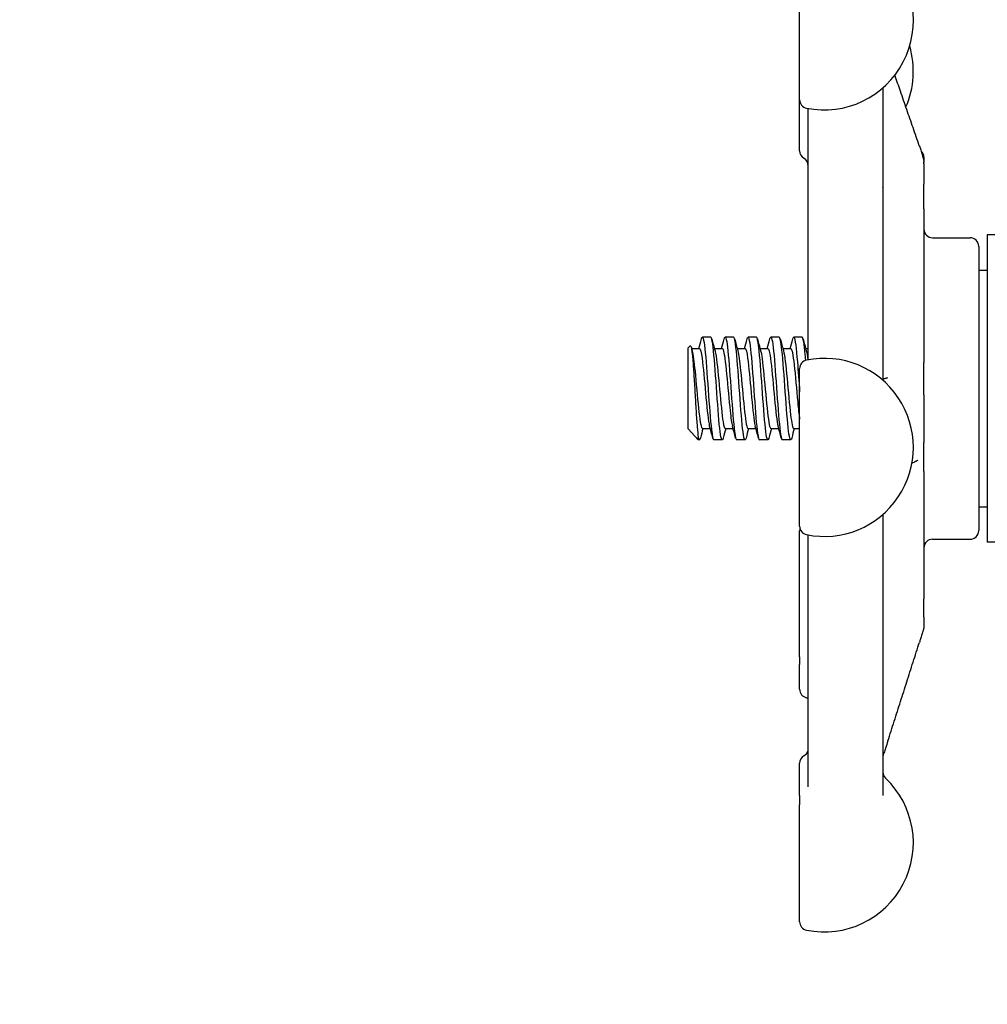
# Model space of a CAD drawing. Header units: inches. Extents: x 24 to 1128, y -69 to 748.
# Tile 327 of 656: x 469.65 to 473.18, y 653.69 to 657.28. Entities that reach past the tile are written whole.
import ezdxf

# ---------------------------------------------------------------- set-up
doc = ezdxf.new("R2010")
doc.units = ezdxf.units.IN
doc.header["$LTSCALE"] = 32
doc.header["$MEASUREMENT"] = 0
doc.layers.add('Dimension (ANSI)', color=7, linetype='Continuous', lineweight=25)
doc.layers.add('Visible (ANSI)', color=7, linetype='Continuous', lineweight=30)
doc.styles.add('Note Text (ANSI)', font='tahoma.ttf')
doc.dimstyles.new('SB Fraction-16 (ANSI)', dxfattribs={"dimscale": 32, "dimtxt": 0.125, "dimasz": 0.098425, "dimexe": 0.125, "dimexo": 0.0625, "dimgap": 0.031496, "dimtad": 0, "dimtih": 1, "dimtoh": 1, "dimdec": 4, "dimrnd": 1e-08, "dimzin": 0, "dimdsep": 46, "dimlunit": 5, "dimtxsty": 'Note Text (ANSI)', "dimcen": 0.09, "dimdle": 0.393701, "dimclrd": 256, "dimclre": 256, "dimclrt": 256, "dimadec": 0, "dimazin": 3, "dimtfac": 0.96, "dimtofl": 0, "dimtmove": 0, "dimatfit": 3, "dimfxl": 1, "dimfrac": 2, "dimtolj": 1, "dimtzin": 12, "dimlwd": -1, "dimlwe": -1, "dimarcsym": 0})

# ---------------------------------------------------------------- blocks, each defined once
blk = doc.blocks.new('*D18')
at = {"layer": 'Defpoints', "color": 0, "transparency": 16777216}
for p in [(489.2806, 692.6685), (340.6192, 544.6685), (489.2806, 544.6685)]:
    blk.add_point(p, dxfattribs=at)
at = {"layer": 'Dimension (ANSI)', "transparency": 16777216}
for p, q in [((487.2806, 692.6685), (336.6192, 692.6685)), ((340.6192, 689.5189), (340.6192, 626.7677)), ((340.6192, 547.8181), (340.6192, 620.5693)), ((487.2806, 544.6685), (336.6192, 544.6685))]:
    blk.add_line(p, q, dxfattribs=at)
for points in [[(340.0943, 689.5189), (341.1441, 689.5189), (340.6192, 692.6685)], [(340.0943, 547.8181), (341.1441, 547.8181), (340.6192, 544.6685)]]:
    blk.add_solid(points, dxfattribs=at)
at = {"layer": 'Dimension (ANSI)', "transparency": 16777216, "insert": (336.5171, 625.7599), "char_height": 4, "attachment_point": 1, "style": 'Note Text (ANSI)'}
blk.add_mtext('\\A1;148', dxfattribs=at)

msp = doc.modelspace()

# ---------------------------------------------------------------- linework, layer by layer
at = {"layer": 'Visible (ANSI)'}
for p, q in [((472.49627, 656.98673), (472.49627, 657.41323)), ((472.80002, 657.02972), (472.80002, 655.9627)), ((472.49627, 656.7999), (472.49627, 656.98673)), ((472.52752, 656.04488), (472.52752, 656.9549)), ((472.95002, 656.77654), (472.95002, 656.7594)), ((472.95002, 656.75777), (472.95002, 656.7594)), ((472.95002, 656.7529), (472.95002, 656.75769)), ((472.95002, 656.7529), (472.95002, 656.67789)), ((472.95002, 656.58791), (472.95002, 656.67789)), ((472.95002, 656.58791), (472.95002, 656.02729)), ((473.18127, 656.49361), (473.18127, 655.37197)), ((473.26704, 656.49361), (473.18127, 656.49361)), ((472.98127, 656.48279), (473.11877, 656.48279)), ((473.15002, 656.45154), (473.15002, 655.41404)), ((473.15002, 656.36454), (473.18127, 656.36454)), ((472.17211, 656.12029), (472.14122, 656.12029)), ((472.25544, 656.12029), (472.22455, 656.12029)), ((472.33877, 656.12029), (472.30788, 656.12029)), ((472.42211, 656.12029), (472.39122, 656.12029)), ((472.50544, 656.12029), (472.47455, 656.12029)), ((472.08877, 656.07975), (472.09696, 656.08861)), ((472.08877, 656.07975), (472.08877, 655.78587)), ((472.10178, 656.07862), (472.13044, 656.07862)), ((472.18511, 656.07862), (472.21377, 656.07862)), ((472.26844, 656.07862), (472.29711, 656.07862)), ((472.35178, 656.07862), (472.38044, 656.07862)), ((472.43511, 656.07862), (472.46377, 656.07862)), ((472.51844, 656.07862), (472.52752, 656.07862)), ((472.95002, 655.90953), (472.95002, 656.02729)), ((472.49627, 655.43007), (472.49627, 656.0057)), ((472.95002, 655.90953), (472.95002, 655.73554)), ((472.08918, 655.7854), (472.12624, 655.74529)), ((472.14121, 655.78696), (472.16988, 655.78696)), ((472.22455, 655.78696), (472.25321, 655.78696)), ((472.30788, 655.78696), (472.33655, 655.78696)), ((472.39121, 655.78696), (472.41988, 655.78696)), ((472.47455, 655.78696), (472.49627, 655.78696)), ((472.12624, 655.74529), (472.12624, 655.75463)), ((472.13044, 655.74529), (472.12624, 655.74529)), ((472.21377, 655.74529), (472.18288, 655.74529)), ((472.29711, 655.74529), (472.26622, 655.74529)), ((472.38044, 655.74529), (472.34955, 655.74529)), ((472.46377, 655.74529), (472.43288, 655.74529)), ((472.95002, 655.62954), (472.95002, 655.73554)), ((472.95002, 655.62954), (472.95002, 655.16459)), ((473.15002, 655.50104), (473.18127, 655.50104)), ((472.80002, 655.47307), (472.80002, 654.44757)), ((472.49627, 654.95385), (472.49627, 655.41341)), ((472.52752, 654.47927), (472.52752, 655.39824)), ((472.98127, 655.38279), (473.11877, 655.38279)), ((473.26704, 655.37197), (473.18127, 655.37197)), ((472.95002, 655.09831), (472.95002, 655.16459)), ((472.95002, 655.09831), (472.95002, 655.06579)), ((472.95002, 655.0656), (472.95002, 655.06579)), ((472.49627, 654.95385), (472.49627, 654.92585)), ((472.49627, 654.83503), (472.49627, 654.92585)), ((472.49627, 654.44712), (472.49627, 654.56511)), ((472.49627, 654.44712), (472.49627, 654.41323)), ((472.49627, 653.98673), (472.49627, 654.41323))]:
    msp.add_line(p, q, dxfattribs=at)
for centre, radius, start, end in [((472.58627, 657.27454), 0.325, 258.46304, 46.55016), ((472.58627, 657.09046), 0.325, 336.38074, 16.45096), ((472.52752, 656.98673), 0.03125, 180, 258.46304), ((472.52752, 656.7999), 0.03125, 180, 240), ((472.91877, 656.77654), 0.03125, 0, 48.71171), ((472.49627, 656.74577), 0.03125, 0, 60), ((472.98127, 656.51404), 0.03125, 180, 270), ((473.11877, 656.45154), 0.03125, 0, 90), ((472.52752, 656.0057), 0.03125, 101.53696, 180), ((472.58627, 655.71788), 0.325, 258.46304, 101.53696), ((472.52752, 655.43007), 0.03125, 180, 258.46304), ((472.52752, 655.41341), 0.03125, 164.54014, 180), ((473.11877, 655.41404), 0.03125, 270, 0), ((472.98127, 655.35154), 0.03125, 90, 180), ((472.52752, 654.83503), 0.03125, 180, 258.46304), ((472.58627, 655.12284), 0.325, 258.46304, 259.58543), ((472.52752, 654.56511), 0.03125, 120, 180), ((472.49627, 654.61924), 0.03125, 300, 329.41376), ((472.83127, 654.53317), 0.03125, 180, 226.55016), ((472.58627, 654.27454), 0.325, 258.46304, 46.55016), ((472.52752, 653.98673), 0.03125, 180, 258.46304)]:
    msp.add_arc(centre, radius, start, end, dxfattribs=at)
for points, knots in [([(472.93313, 656.81862), (472.92549, 656.8407), (472.91784, 656.86278), (472.90254, 656.90693), (472.89489, 656.92901), (472.87957, 656.97315), (472.87191, 656.99522), (472.85742, 657.03695), (472.8506, 657.0566), (472.84377, 657.07625)], [0.47801542, 0.47801542, 0.47801542, 0.47801542, 0.67299233, 0.67299233, 0.86796925, 0.86796925, 1.06294616, 1.06294616, 1.23654671, 1.23654671, 1.23654671, 1.23654671]), ([(472.93313, 656.81862), (472.93486, 656.81362), (472.93661, 656.80853), (472.94021, 656.79755), (472.9421, 656.79154), (472.9447, 656.78266), (472.94554, 656.77969), (472.9467, 656.7753), (472.94709, 656.77376), (472.94797, 656.77008), (472.94838, 656.76811), (472.94882, 656.76564), (472.94892, 656.76505), (472.94906, 656.76417), (472.9491, 656.76392), (472.94916, 656.76352), (472.94918, 656.76338), (472.94923, 656.76308), (472.94925, 656.76293), (472.94929, 656.76269), (472.9493, 656.76261), (472.94932, 656.76245), (472.94933, 656.76237), (472.94935, 656.76223), (472.94936, 656.76217), (472.94939, 656.762), (472.9494, 656.76191), (472.94946, 656.76157), (472.94946, 656.76153), (472.94947, 656.7615), (472.94947, 656.7615), (472.94947, 656.7615)], [0, 0, 0, 0, 0.04421352, 0.04421352, 0.09143567, 0.09143567, 0.1148414, 0.1148414, 0.12798974, 0.12798974, 0.14842503, 0.14842503, 0.15488355, 0.15488355, 0.15731825, 0.15731825, 0.15853645, 0.15853645, 0.15976362, 0.15976362, 0.16037577, 0.16037577, 0.16099044, 0.16099044, 0.16160454, 0.16160454, 0.16284514, 0.16284514, 0.16786615, 0.16786615, 0.16893992, 0.16893992, 0.16893992, 0.16893992]), ([(472.94933, 656.76236), (472.94935, 656.76229), (472.94938, 656.76222), (472.94943, 656.76202), (472.94948, 656.76187), (472.94956, 656.76155), (472.94961, 656.76137), (472.94969, 656.76103), (472.94972, 656.76089), (472.94978, 656.76059), (472.94981, 656.76043), (472.94986, 656.76011), (472.94989, 656.75996), (472.94993, 656.75964), (472.94994, 656.75948), (472.94997, 656.75924), (472.94997, 656.75916), (472.94998, 656.75901), (472.94999, 656.75894), (472.95, 656.75875), (472.95, 656.75866), (472.95001, 656.75843), (472.95002, 656.75834), (472.95002, 656.75813), (472.95002, 656.75804), (472.95002, 656.75788), (472.95002, 656.75779), (472.95002, 656.75771)], [0.2261265, 0.2261265, 0.2261265, 0.2261265, 0.227574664, 0.227574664, 0.230038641, 0.230038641, 0.23225074, 0.23225074, 0.233479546, 0.233479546, 0.234712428, 0.234712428, 0.235932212, 0.235932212, 0.23714975, 0.23714975, 0.237762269, 0.237762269, 0.238377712, 0.238377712, 0.239624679, 0.239624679, 0.242081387, 0.242081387, 0.246210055, 0.246210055, 0.250348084, 0.250348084, 0.250348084, 0.250348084]), ([(472.80165, 656.6638), (472.80165, 656.6638), (472.80165, 656.6638), (472.80165, 656.66382), (472.80163, 656.66385), (472.80157, 656.664), (472.80151, 656.66413), (472.80139, 656.66441), (472.80132, 656.66455), (472.80116, 656.6649), (472.80104, 656.66514), (472.80065, 656.66594), (472.80034, 656.66655), (472.80002, 656.66716)], [0.092876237, 0.092876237, 0.092876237, 0.092876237, 0.093349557, 0.093349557, 0.09552105, 0.09552105, 0.097869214, 0.097869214, 0.099519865, 0.099519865, 0.10185373, 0.10185373, 0.107308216, 0.107308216, 0.107308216, 0.107308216]), ([(472.13767, 656.11364), (472.13787, 656.11439), (472.13807, 656.11507), (472.13827, 656.1157), (472.14228, 656.12818), (472.1463, 656.11383), (472.15031, 656.07792), (472.15431, 656.04208), (472.15832, 655.98554), (472.16232, 655.92895), (472.16633, 655.87226), (472.17034, 655.81674), (472.17435, 655.78274), (472.1772, 655.75864), (472.18004, 655.74572), (472.18288, 655.74551)], [6.0162011, 6.0162011, 6.0162011, 6.0162011, 6.061332, 6.061332, 6.061332, 6.968806, 6.968806, 6.968806, 7.8744508, 7.8744508, 7.8744508, 8.7817425, 8.7817425, 8.7817425, 9.424778, 9.424778, 9.424778, 9.424778]), ([(472.21731, 655.75216), (472.21614, 655.7477), (472.21497, 655.74532), (472.2138, 655.74529), (472.20975, 655.74517), (472.2057, 655.77295), (472.20165, 655.81827), (472.19762, 655.86339), (472.19359, 655.92489), (472.18956, 655.98004), (472.18554, 656.03497), (472.18153, 656.08241), (472.17751, 656.10492), (472.17571, 656.11502), (472.17391, 656.12001), (472.17211, 656.11997)], [-15.9749474, -15.9749474, -15.9749474, -15.9749474, -15.710016, -15.710016, -15.710016, -14.7941843, -14.7941843, -14.7941843, -13.8824397, -13.8824397, -13.8824397, -12.9741281, -12.9741281, -12.9741281, -12.5663706, -12.5663706, -12.5663706, -12.5663706]), ([(472.22101, 656.1136), (472.2215, 656.11545), (472.22199, 656.11693), (472.22247, 656.118), (472.22648, 656.12683), (472.23049, 656.10857), (472.2345, 656.06992), (472.23851, 656.03127), (472.24252, 655.97306), (472.24653, 655.9166), (472.25054, 655.86015), (472.25455, 655.80666), (472.25855, 655.77572), (472.26111, 655.756), (472.26366, 655.74571), (472.26622, 655.74557)], [12.2993864, 12.2993864, 12.2993864, 12.2993864, 12.4100129, 12.4100129, 12.4100129, 13.3168593, 13.3168593, 13.3168593, 14.2236185, 14.2236185, 14.2236185, 15.130291, 15.130291, 15.130291, 15.7079633, 15.7079633, 15.7079633, 15.7079633]), ([(472.30065, 655.75201), (472.30002, 655.74965), (472.2994, 655.74789), (472.29878, 655.74678), (472.29473, 655.73958), (472.29069, 655.76011), (472.28664, 655.80071), (472.2826, 655.84123), (472.27856, 655.90083), (472.27453, 655.95741), (472.2705, 656.01388), (472.26647, 656.0661), (472.26244, 656.09478), (472.26011, 656.11139), (472.25777, 656.1199), (472.25544, 656.11998)], [-22.2581327, -22.2581327, -22.2581327, -22.2581327, -22.1173036, -22.1173036, -22.1173036, -21.2019377, -21.2019377, -21.2019377, -20.2886606, -20.2886606, -20.2886606, -19.3773067, -19.3773067, -19.3773067, -18.8495559, -18.8495559, -18.8495559, -18.8495559]), ([(472.30434, 656.11354), (472.30511, 656.11645), (472.30588, 656.11846), (472.30664, 656.11947), (472.31065, 656.12476), (472.31466, 656.10282), (472.31866, 656.06169), (472.32267, 656.02056), (472.32667, 655.96112), (472.33068, 655.90511), (472.33469, 655.8491), (472.33869, 655.79772), (472.3427, 655.76975), (472.34498, 655.75381), (472.34727, 655.74567), (472.34955, 655.7456)], [18.5825718, 18.5825718, 18.5825718, 18.5825718, 18.7561262, 18.7561262, 18.7561262, 19.6623744, 19.6623744, 19.6623744, 20.5685395, 20.5685395, 20.5685395, 21.474622, 21.474622, 21.474622, 21.9911486, 21.9911486, 21.9911486, 21.9911486]), ([(472.38398, 655.75194), (472.38379, 655.75124), (472.3836, 655.75059), (472.38342, 655.75), (472.3794, 655.73735), (472.37538, 655.75159), (472.37137, 655.78747), (472.36735, 655.82332), (472.36334, 655.88), (472.35933, 655.93673), (472.35532, 655.99341), (472.35131, 656.0489), (472.3473, 656.08288), (472.34446, 656.10695), (472.34161, 656.11986), (472.33877, 656.12007)], [-28.541318, -28.541318, -28.541318, -28.541318, -28.4988988, -28.4988988, -28.4988988, -27.5903346, -27.5903346, -27.5903346, -26.6825411, -26.6825411, -26.6825411, -25.7754795, -25.7754795, -25.7754795, -25.1327412, -25.1327412, -25.1327412, -25.1327412]), ([(472.38767, 656.11348), (472.3887, 656.11738), (472.38973, 656.11968), (472.39076, 656.12018), (472.39476, 656.12214), (472.39876, 656.09685), (472.40277, 656.05354), (472.40677, 656.01024), (472.41078, 655.94986), (472.41478, 655.89446), (472.41878, 655.83906), (472.42279, 655.78982), (472.42679, 655.76473), (472.42882, 655.752), (472.43085, 655.74562), (472.43288, 655.74561)], [24.8657571, 24.8657571, 24.8657571, 24.8657571, 25.0981395, 25.0981395, 25.0981395, 26.0038186, 26.0038186, 26.0038186, 26.9094187, 26.9094187, 26.9094187, 27.8149406, 27.8149406, 27.8149406, 28.2743339, 28.2743339, 28.2743339, 28.2743339]), ([(472.46731, 655.75195), (472.46353, 655.73802), (472.45975, 655.74716), (472.45596, 655.77687), (472.45192, 655.80859), (472.44788, 655.86307), (472.44384, 655.92006), (472.4398, 655.97699), (472.43577, 656.03517), (472.43173, 656.07304), (472.42852, 656.10315), (472.42531, 656.11989), (472.42211, 656.12015)], [-34.8245034, -34.8245034, -34.8245034, -34.8245034, -33.9686925, -33.9686925, -33.9686925, -33.0546668, -33.0546668, -33.0546668, -32.141653, -32.141653, -32.141653, -31.4159265, -31.4159265, -31.4159265, -31.4159265]), ([(472.47101, 656.11333), (472.47261, 656.11939), (472.47421, 656.1216), (472.47582, 656.11943), (472.47994, 656.11387), (472.48406, 656.07956), (472.48818, 656.0297), (472.49088, 655.99705), (472.49357, 655.95824), (472.49627, 655.9202)], [31.1489424, 31.1489424, 31.1489424, 31.1489424, 31.5116481, 31.5116481, 31.5116481, 32.4435606, 32.4435606, 32.4435606, 33.0538425, 33.0538425, 33.0538425, 33.0538425]), ([(472.51857, 656.03561), (472.51798, 656.04259), (472.51739, 656.04927), (472.5168, 656.05556), (472.51302, 656.09604), (472.50923, 656.12009), (472.50544, 656.12027)], [-38.68929977, -38.68929977, -38.68929977, -38.68929977, -38.55601033, -38.55601033, -38.55601033, -37.69911184, -37.69911184, -37.69911184, -37.69911184]), ([(472.09696, 656.08861), (472.09733, 656.08901), (472.09769, 656.08911), (472.09942, 656.08822), (472.10075, 656.08342), (472.10344, 656.06613), (472.10478, 656.05361), (472.10747, 656.02223), (472.1088, 656.00352), (472.11149, 655.96217), (472.11283, 655.93986), (472.11552, 655.89446), (472.11685, 655.87181), (472.11954, 655.82919), (472.12088, 655.80972), (472.12357, 655.77664), (472.1249, 655.7635), (472.12624, 655.75463)], [-1.2427303, -1.2427303, -1.2427303, -1.2427303, -1.200467, -1.200467, -1.0416694, -1.0416694, -0.8786368, -0.8786368, -0.7113708, -0.7113708, -0.5398726, -0.5398726, -0.3641439, -0.3641439, -0.1841858, -0.1841858, 0, 0, 0, 0]), ([(472.10403, 656.07026), (472.10749, 656.05743), (472.11095, 656.03052), (472.1144, 655.9963), (472.11868, 655.954), (472.12295, 655.90169), (472.12723, 655.86082), (472.1315, 655.81997), (472.13577, 655.79168), (472.14004, 655.78753), (472.14043, 655.78715), (472.14082, 655.78697), (472.14121, 655.78699)], [6.621339, 6.621339, 6.621339, 6.621339, 7.4033745, 7.4033745, 7.4033745, 8.3701398, 8.3701398, 8.3701398, 9.3362117, 9.3362117, 9.3362117, 9.424778, 9.424778, 9.424778, 9.424778]), ([(472.13044, 656.07844), (472.13364, 656.07821), (472.13684, 656.06535), (472.14005, 656.04202), (472.14432, 656.0109), (472.14859, 655.96201), (472.15286, 655.91538), (472.15713, 655.86875), (472.1614, 655.82567), (472.16567, 655.80378), (472.16632, 655.80045), (472.16697, 655.79762), (472.16762, 655.7953)], [6.2831853, 6.2831853, 6.2831853, 6.2831853, 7.0074496, 7.0074496, 7.0074496, 7.9736666, 7.9736666, 7.9736666, 8.9397805, 8.9397805, 8.9397805, 9.0866243, 9.0866243, 9.0866243, 9.0866243]), ([(472.18737, 656.07014), (472.18867, 656.06547), (472.18997, 656.05884), (472.19128, 656.05036), (472.19555, 656.02259), (472.19982, 655.97564), (472.20408, 655.92872), (472.20835, 655.88181), (472.21262, 655.83622), (472.21689, 655.8106), (472.21944, 655.79528), (472.222, 655.78735), (472.22455, 655.78726)], [12.9045243, 12.9045243, 12.9045243, 12.9045243, 13.1994868, 13.1994868, 13.1994868, 14.1650562, 14.1650562, 14.1650562, 15.1305271, 15.1305271, 15.1305271, 15.7079633, 15.7079633, 15.7079633, 15.7079633]), ([(472.21377, 656.07845), (472.21482, 656.07853), (472.21587, 656.07725), (472.21691, 656.07455), (472.22118, 656.06354), (472.22545, 656.02909), (472.22972, 655.9853), (472.23399, 655.94151), (472.23826, 655.8896), (472.24253, 655.85079), (472.24534, 655.82524), (472.24815, 655.80584), (472.25095, 655.79545)], [12.5663706, 12.5663706, 12.5663706, 12.5663706, 12.8032209, 12.8032209, 12.8032209, 13.7688308, 13.7688308, 13.7688308, 14.734342, 14.734342, 14.734342, 15.3698096, 15.3698096, 15.3698096, 15.3698096]), ([(472.2707, 656.07025), (472.2741, 656.05763), (472.2775, 656.03146), (472.2809, 655.99804), (472.28516, 655.9561), (472.28943, 655.90389), (472.29369, 655.86275), (472.29795, 655.8217), (472.3022, 655.7928), (472.30646, 655.78779), (472.30693, 655.78724), (472.30741, 655.78698), (472.30788, 655.78701)], [19.1877096, 19.1877096, 19.1877096, 19.1877096, 19.9564324, 19.9564324, 19.9564324, 20.9213285, 20.9213285, 20.9213285, 21.8840483, 21.8840483, 21.8840483, 21.9911486, 21.9911486, 21.9911486, 21.9911486]), ([(472.29711, 656.07843), (472.30025, 656.0782), (472.30339, 656.06585), (472.30653, 656.0433), (472.3108, 656.01269), (472.31507, 655.96415), (472.31933, 655.9175), (472.3236, 655.87086), (472.32786, 655.8274), (472.33213, 655.80487), (472.33285, 655.80107), (472.33357, 655.79789), (472.33429, 655.79533)], [18.8495559, 18.8495559, 18.8495559, 18.8495559, 19.5604441, 19.5604441, 19.5604441, 20.5253788, 20.5253788, 20.5253788, 21.4902198, 21.4902198, 21.4902198, 21.6529949, 21.6529949, 21.6529949, 21.6529949]), ([(472.35403, 656.07005), (472.35578, 656.06376), (472.35752, 656.05402), (472.35927, 656.04118), (472.36361, 656.00925), (472.36795, 655.95909), (472.37229, 655.91185), (472.37663, 655.86463), (472.38097, 655.82171), (472.38531, 655.80116), (472.38728, 655.79185), (472.38925, 655.78726), (472.39121, 655.7873)], [25.4708949, 25.4708949, 25.4708949, 25.4708949, 25.8655971, 25.8655971, 25.8655971, 26.8476199, 26.8476199, 26.8476199, 27.8292662, 27.8292662, 27.8292662, 28.2743339, 28.2743339, 28.2743339, 28.2743339]), ([(472.38044, 656.07833), (472.38199, 656.07842), (472.38354, 656.0756), (472.3851, 656.06972), (472.38944, 656.0533), (472.39378, 656.0135), (472.39812, 655.96709), (472.40246, 655.92071), (472.4068, 655.86909), (472.41115, 655.83399), (472.4133, 655.81653), (472.41546, 655.80341), (472.41762, 655.79554)], [25.1327412, 25.1327412, 25.1327412, 25.1327412, 25.4839322, 25.4839322, 25.4839322, 26.4661023, 26.4661023, 26.4661023, 27.4478945, 27.4478945, 27.4478945, 27.9361802, 27.9361802, 27.9361802, 27.9361802]), ([(472.43737, 656.07037), (472.44169, 656.05459), (472.44601, 656.01554), (472.45034, 655.96954), (472.45467, 655.92347), (472.459, 655.87176), (472.46333, 655.83612), (472.46707, 655.80532), (472.47081, 655.78729), (472.47455, 655.78703)], [31.7540802, 31.7540802, 31.7540802, 31.7540802, 32.7319702, 32.7319702, 32.7319702, 33.7114291, 33.7114291, 33.7114291, 34.5575192, 34.5575192, 34.5575192, 34.5575192]), ([(472.46377, 656.07861), (472.46791, 656.07848), (472.47204, 656.05594), (472.47618, 656.01934), (472.48051, 655.98102), (472.48484, 655.92841), (472.48917, 655.88358), (472.49154, 655.85908), (472.49391, 655.8373), (472.49627, 655.82068)], [31.4159265, 31.4159265, 31.4159265, 31.4159265, 32.351308, 32.351308, 32.351308, 33.3309049, 33.3309049, 33.3309049, 33.8663136, 33.8663136, 33.8663136, 33.8663136]), ([(472.5263, 656.0373), (472.52681, 656.03882), (472.52721, 656.04056), (472.52748, 656.04325), (472.52752, 656.04406), (472.52752, 656.04488)], [0.236754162, 0.236754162, 0.236754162, 0.236754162, 0.249550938, 0.249550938, 0.254927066, 0.254927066, 0.254927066, 0.254927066]), ([(472.80653, 655.96902), (472.80668, 655.96909), (472.80698, 655.96921), (472.80783, 655.96955), (472.80834, 655.96975), (472.8098, 655.9703), (472.81079, 655.97064), (472.81306, 655.97133), (472.81434, 655.97167), (472.8162, 655.97213), (472.81686, 655.97229), (472.81709, 655.97235), (472.81711, 655.97235), (472.81711, 655.97235)], [0, 0, 0, 0, 0.007377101, 0.007377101, 0.01406314, 0.01406314, 0.025814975, 0.025814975, 0.04239606, 0.04239606, 0.056138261, 0.056138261, 0.059141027, 0.059141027, 0.059141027, 0.059141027]), ([(472.13398, 655.75221), (472.13243, 655.74638), (472.13089, 655.74413), (472.12934, 655.74593), (472.12831, 655.74714), (472.12727, 655.75006), (472.12624, 655.75463)], [-9.69176213, -9.69176213, -9.69176213, -9.69176213, -9.34211053, -9.34211053, -9.34211053, -9.10788499, -9.10788499, -9.10788499, -9.10788499]), ([(472.92758, 655.67103), (472.92758, 655.67103), (472.92738, 655.6709), (472.92675, 655.67048), (472.92629, 655.67018), (472.92492, 655.66929), (472.92387, 655.66865), (472.92183, 655.66748), (472.92086, 655.66696), (472.91895, 655.66602), (472.91799, 655.66558), (472.91673, 655.66505), (472.91633, 655.66489), (472.91572, 655.66464), (472.91551, 655.66456), (472.91538, 655.6645)], [0.117693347, 0.117693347, 0.117693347, 0.117693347, 0.126564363, 0.126564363, 0.136369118, 0.136369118, 0.151820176, 0.151820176, 0.163546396, 0.163546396, 0.174401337, 0.174401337, 0.180069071, 0.180069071, 0.186154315, 0.186154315, 0.186154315, 0.186154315]), ([(472.80002, 655.09957), (472.80007, 655.09968), (472.80011, 655.09976), (472.80017, 655.09991), (472.80018, 655.09994), (472.80018, 655.09994)], [0.0912806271, 0.0912806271, 0.0912806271, 0.0912806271, 0.0933756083, 0.0933756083, 0.0971308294, 0.0971308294, 0.0971308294, 0.0971308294]), ([(472.95002, 655.06556), (472.95002, 655.06527), (472.95002, 655.06497), (472.95001, 655.06457), (472.95001, 655.06444), (472.95, 655.0643), (472.95, 655.06429), (472.95, 655.06425), (472.95, 655.06424), (472.95, 655.06422), (472.95, 655.0642), (472.95, 655.06418), (472.95, 655.06416), (472.95, 655.06413), (472.94999, 655.06412), (472.94999, 655.06404), (472.94999, 655.06398), (472.94998, 655.06384), (472.94998, 655.06377), (472.94996, 655.06345), (472.94994, 655.0632), (472.94991, 655.06274), (472.94989, 655.06255), (472.94984, 655.06214), (472.94982, 655.06191), (472.94978, 655.06157), (472.94976, 655.06146), (472.94972, 655.06115), (472.94969, 655.06095), (472.94962, 655.06042), (472.94957, 655.06011), (472.94931, 655.05854), (472.94913, 655.05773), (472.94865, 655.05567), (472.9483, 655.0544), (472.94752, 655.05165), (472.94715, 655.05041), (472.94622, 655.04729), (472.94562, 655.04532), (472.94417, 655.04055), (472.94327, 655.03767), (472.94076, 655.02958), (472.93906, 655.02419), (472.93605, 655.01465), (472.93471, 655.01043), (472.93338, 655.00625)], [0, 0, 0, 0, 0.00362842, 0.00362842, 0.00532519, 0.00532519, 0.00554032, 0.00554032, 0.00564719, 0.00564719, 0.00575426, 0.00575426, 0.00586107, 0.00586107, 0.00596752, 0.00596752, 0.00651065, 0.00651065, 0.00722842, 0.00722842, 0.00979214, 0.00979214, 0.01150055, 0.01150055, 0.01323284, 0.01323284, 0.01408567, 0.01408567, 0.01568092, 0.01568092, 0.01876516, 0.01876516, 0.03322078, 0.03322078, 0.05370694, 0.05370694, 0.06706984, 0.06706984, 0.0851491, 0.0851491, 0.10914392, 0.10914392, 0.1514834, 0.1514834, 0.1854543, 0.1854543, 0.1854543, 0.1854543]), ([(472.81848, 654.64634), (472.82615, 654.67033), (472.83383, 654.69432), (472.84916, 654.7423), (472.85683, 654.76629), (472.87216, 654.81428), (472.87982, 654.83827), (472.89513, 654.88626), (472.90279, 654.91026), (472.91809, 654.95825), (472.92574, 654.98225), (472.93338, 655.00625)], [0.6477885, 0.6477885, 0.6477885, 0.6477885, 0.84276542, 0.84276542, 1.03774233, 1.03774233, 1.23271925, 1.23271925, 1.42769616, 1.42769616, 1.62267307, 1.62267307, 1.62267307, 1.62267307]), ([(472.81848, 654.64634), (472.81563, 654.63744), (472.81275, 654.62848), (472.80796, 654.61397), (472.80593, 654.6079), (472.80326, 654.6003), (472.80242, 654.59799), (472.80083, 654.59375), (472.80046, 654.59264), (472.80029, 654.59155), (472.80027, 654.59142), (472.80024, 654.59112), (472.80022, 654.59099), (472.8002, 654.59075), (472.80019, 654.59065), (472.80017, 654.59049), (472.80017, 654.59043), (472.80016, 654.59031), (472.80016, 654.59025), (472.80014, 654.59007), (472.80013, 654.58996), (472.80012, 654.58964), (472.80011, 654.58947), (472.80007, 654.58867), (472.80006, 654.58824), (472.80002, 654.58614), (472.80002, 654.58454), (472.80002, 654.58291)], [0, 0, 0, 0, 0.07240015, 0.07240015, 0.12884673, 0.12884673, 0.15776448, 0.15776448, 0.18742127, 0.18742127, 0.19102978, 0.19102978, 0.19284515, 0.19284515, 0.1937591, 0.1937591, 0.19421308, 0.19421308, 0.19466735, 0.19466735, 0.19558844, 0.19558844, 0.1974209, 0.1974209, 0.20472787, 0.20472787, 0.23309585, 0.23309585, 0.23309585, 0.23309585]), ([(472.52317, 654.60333), (472.52408, 654.60487), (472.52488, 654.60617), (472.52619, 654.60839), (472.52671, 654.60931), (472.52726, 654.61037), (472.52741, 654.61067), (472.52752, 654.61091)], [0.51351333, 0.51351333, 0.51351333, 0.51351333, 0.55704859, 0.55704859, 0.60058386, 0.60058386, 0.62260676, 0.62260676, 0.62260676, 0.62260676])]:
    msp.add_open_spline(points, degree=3, knots=knots, dxfattribs=at)
for points in [[(472.12821, 656.07862), (472.13139, 656.09029), (472.13454, 656.10197), (472.13767, 656.11365)], [(472.17565, 656.11365), (472.17952, 656.09921), (472.18342, 656.08478), (472.18737, 656.07037)], [(472.21155, 656.07862), (472.21473, 656.09029), (472.21788, 656.10197), (472.22101, 656.11365)], [(472.25898, 656.11365), (472.26285, 656.09921), (472.26675, 656.08478), (472.2707, 656.07037)], [(472.29488, 656.07862), (472.29806, 656.09029), (472.30121, 656.10197), (472.30434, 656.11365)], [(472.34231, 656.11365), (472.34618, 656.09921), (472.35008, 656.08478), (472.35403, 656.07037)], [(472.37821, 656.07862), (472.38139, 656.09029), (472.38454, 656.10197), (472.38767, 656.11365)], [(472.42565, 656.11365), (472.42952, 656.09921), (472.43342, 656.08478), (472.43737, 656.07037)], [(472.46155, 656.07862), (472.46473, 656.09029), (472.46788, 656.10197), (472.47101, 656.11365)], [(472.50898, 656.11365), (472.51285, 656.09921), (472.51675, 656.08478), (472.5207, 656.07037)], [(472.10019, 656.08444), (472.10147, 656.07975), (472.10275, 656.07506), (472.10403, 656.07037)], [(472.5207, 656.07007), (472.5226, 656.06307), (472.52451, 656.05198), (472.52641, 656.03756)], [(472.80002, 655.96638), (472.80219, 655.96726), (472.80436, 655.96814), (472.80653, 655.96902)], [(472.08918, 655.7854), (472.08904, 655.78554), (472.08891, 655.7857), (472.08877, 655.78587)], [(472.14344, 655.78696), (472.14026, 655.77529), (472.13711, 655.76362), (472.13398, 655.75193)], [(472.17934, 655.75193), (472.17547, 655.76637), (472.17157, 655.7808), (472.16762, 655.79522)], [(472.22678, 655.78696), (472.22359, 655.77529), (472.22045, 655.76362), (472.21731, 655.75193)], [(472.26267, 655.75193), (472.2588, 655.76637), (472.25491, 655.7808), (472.25095, 655.79522)], [(472.31011, 655.78696), (472.30693, 655.77529), (472.30378, 655.76362), (472.30065, 655.75193)], [(472.34601, 655.75193), (472.34214, 655.76637), (472.33824, 655.7808), (472.33429, 655.79522)], [(472.39344, 655.78696), (472.39026, 655.77529), (472.38711, 655.76362), (472.38398, 655.75193)], [(472.42934, 655.75193), (472.42547, 655.76637), (472.42157, 655.7808), (472.41762, 655.79522)], [(472.47678, 655.78696), (472.47359, 655.77529), (472.47045, 655.76362), (472.46731, 655.75193)], [(472.90621, 655.66077), (472.90927, 655.66202), (472.91233, 655.66326), (472.91538, 655.6645)]]:
    msp.add_open_spline(points, degree=3, dxfattribs=at)

# ---------------------------------------------------------------- dimensions: what is measured, and where the dimension line sits
at = {"layer": 'Dimension (ANSI)'}
dim = msp.add_linear_dim(base=(340.61922, 544.66853), p1=(489.28063, 692.66853), p2=(489.28063, 544.66853), angle=90, dimstyle='SB Fraction-16 (ANSI)', override={"dimgap": 0.031496, "dimdec": 4, "dimtol": 0, "dimlim": 0, "dimtp": 0, "dimtm": 0, "dimtdec": 2, "dimatfit": 1}, dxfattribs=at)
dim.commit()
dim.dimension.update_dxf_attribs({"geometry": '*D18', "text_midpoint": (340.61922, 623.66853), "dimtype": 160})

doc.saveas('drawing.dxf')
